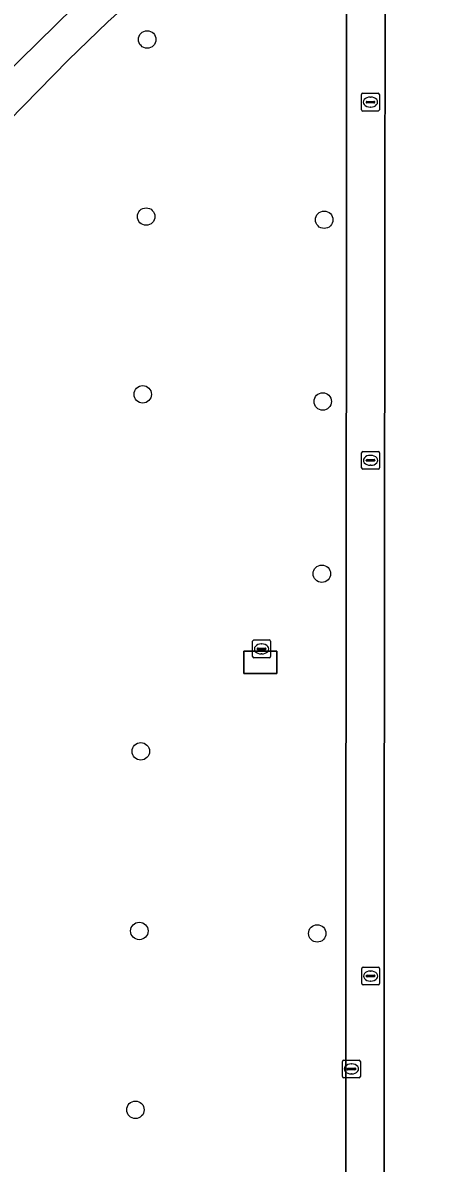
# Model space of a CAD drawing. Extents: x 161477 to 163040, y 383680 to 384871.
# Drawn here: x 161847.1 to 161870.7, y 384448.7 to 384512.6 of the extents above; entities that cross this region are included whole.
import ezdxf

# ---------------------------------------------------------------- set-up
doc = ezdxf.new("R2010")
doc.units = 0
for name, color, linetype in [('IMGEO_Boom', 7, 'Continuous'), ('IMGEO_Groenvoorziening', 7, 'Continuous'), ('IMGEO_Kolk', 7, 'Continuous'), ('IMGEO_Lage_trafo', 7, 'Continuous'), ('IMGEO_Parkeervlak_open', 7, 'Continuous'), ('IMGEO_Rijbaan_lokaal_open', 7, 'Continuous'), ('IMGEO_Rioolput', 7, 'Continuous'), ('IMGEO_Voetpad_gesloten', 7, 'Continuous')]:
    doc.layers.add(name, color=color, linetype=linetype)

msp = doc.modelspace()

# ---------------------------------------------------------------- linework, layer by layer
at = {"layer": 'IMGEO_Boom'}
for centre in [(161854.04, 384511.67), (161853.98, 384501.75), (161863.96, 384501.57), (161853.79, 384491.79), (161863.88, 384491.39), (161863.83, 384481.74), (161853.68, 384471.79), (161853.6, 384461.73), (161863.57, 384461.59), (161853.38, 384451.71)]:
    msp.add_circle(centre, 0.489, dxfattribs=at)
at = {"layer": 'IMGEO_Groenvoorziening'}
for points in [[(161851.943, 384515.485), (161846.318, 384515.678), (161845.971, 384515.69), (161835.36, 384505.334), (161822.011, 384492.419), (161823.375, 384491.071), (161817.751, 384485.504), (161816.382, 384486.923), (161804.513, 384475.476), (161798.484, 384469.454), (161801.918, 384466.546), (161801.99, 384466.489), (161823.691, 384487.774)], [(161859.46, 384476.157), (161859.465, 384477.407), (161861.302, 384477.399), (161861.297, 384476.149)]]:
    msp.add_lwpolyline(points, close=True, dxfattribs=at)
for points in [[(161865.177, 384462.998), (161865.206, 384500), (161865.219, 384515.029), (161864.589, 384515.05), (161854.852, 384515.385), (161851.828, 384512.662), (161849.601, 384510.508), (161846.277, 384507.111), (161844.595, 384505.374), (161842.096, 384502.801), (161839.591, 384500.236), (161837.076, 384497.68), (161834.549, 384495.138), (161832.007, 384492.611), (161829.448, 384490.103), (161826.87, 384487.617), (161825.143, 384485.977), (161821.648, 384482.714), (161819.016, 384480.282), (161817.126, 384478.53), (161814.072, 384475.475), (161803.685, 384465.152), (161805.452, 384463.758)], [(161825.095, 384437.038), (161857.036, 384405.041), (161861.387, 384400.657), (161862.811, 384400.627), (161865.206, 384400.632), (161865.177, 384462.998)]]:
    msp.add_lwpolyline(points, dxfattribs=at)
at = {"layer": 'IMGEO_Kolk'}
for p, q in [((161866.127, 384508.661), (161866.979, 384508.661)), ((161866.052, 384507.735), (161866.052, 384508.587)), ((161866.311, 384508.155), (161866.311, 384508.167)), ((161866.749, 384508.118), (161866.351, 384508.118)), ((161866.354, 384508.204), (161866.752, 384508.204)), ((161866.54, 384508.441), (161866.565, 384508.441)), ((161866.795, 384508.167), (161866.795, 384508.155)), ((161867.053, 384508.587), (161867.053, 384507.735)), ((161866.979, 384507.661), (161866.127, 384507.661)), ((161866.563, 384507.881), (161866.538, 384507.881)), ((161866.058, 384487.668), (161866.058, 384488.52)), ((161866.133, 384488.594), (161866.985, 384488.594)), ((161866.546, 384488.374), (161866.571, 384488.374)), ((161867.059, 384488.52), (161867.059, 384487.668)), ((161866.985, 384487.594), (161866.133, 384487.594)), ((161866.317, 384488.088), (161866.317, 384488.1)), ((161866.755, 384488.051), (161866.357, 384488.051)), ((161866.36, 384488.137), (161866.758, 384488.137)), ((161866.569, 384487.814), (161866.544, 384487.814)), ((161866.801, 384488.1), (161866.801, 384488.088)), ((161866.061, 384458.777), (161866.061, 384459.629)), ((161866.136, 384459.703), (161866.988, 384459.703)), ((161866.549, 384459.483), (161866.574, 384459.483)), ((161867.062, 384459.629), (161867.062, 384458.777)), ((161866.32, 384459.197), (161866.32, 384459.209)), ((161866.758, 384459.16), (161866.36, 384459.16)), ((161866.363, 384459.246), (161866.761, 384459.246)), ((161866.572, 384458.923), (161866.547, 384458.923)), ((161866.804, 384459.209), (161866.804, 384459.197)), ((161866.988, 384458.703), (161866.136, 384458.703))]:
    msp.add_line(p, q, dxfattribs=at)
for points in [[(161866.127, 384508.661), (161866.979, 384508.661)], [(161866.052, 384507.735), (161866.052, 384508.587)], [(161867.053, 384508.587), (161867.053, 384507.735)], [(161866.979, 384507.661), (161866.127, 384507.661)], [(161866.058, 384487.668), (161866.058, 384488.52)], [(161866.133, 384488.594), (161866.985, 384488.594)], [(161867.059, 384488.52), (161867.059, 384487.668)], [(161866.985, 384487.594), (161866.133, 384487.594)], [(161866.061, 384458.777), (161866.061, 384459.629)], [(161866.136, 384459.703), (161866.988, 384459.703)], [(161867.062, 384459.629), (161867.062, 384458.777)], [(161866.988, 384458.703), (161866.136, 384458.703)]]:
    msp.add_lwpolyline(points, dxfattribs=at)
for centre, radius, start, end in [((161866.129, 384508.585), 0.0765, 91.55205, 178.44795), ((161866.129, 384508.585), 0.0765, 91.55205, 178.44795), ((161866.977, 384508.585), 0.0765, 1.55205, 88.44795), ((161866.977, 384508.585), 0.0765, 1.55205, 88.44795), ((161866.351, 384508.164), 0.0403, 85.87752, 175.75265), ((161866.348, 384508.154), 0.0366, 178.93798, 274.71019), ((161866.752, 384508.161), 0.043, 264.86636, 352.45326), ((161866.756, 384508.166), 0.0386, 1.73085, 96.63898), ((161866.129, 384507.737), 0.0765, 181.55205, 268.44795), ((161866.129, 384507.737), 0.0765, 181.55205, 268.44795), ((161866.977, 384507.737), 0.0765, 271.55205, 358.44795), ((161866.977, 384507.737), 0.0765, 271.55205, 358.44795), ((161866.135, 384488.518), 0.0765, 91.55205, 178.44795), ((161866.135, 384488.518), 0.0765, 91.55205, 178.44795), ((161866.983, 384488.518), 0.0765, 1.55205, 88.44795), ((161866.983, 384488.518), 0.0765, 1.55205, 88.44795), ((161866.135, 384487.67), 0.0765, 181.55205, 268.44795), ((161866.135, 384487.67), 0.0765, 181.55205, 268.44795), ((161866.357, 384488.097), 0.0403, 85.87752, 175.75265), ((161866.354, 384488.087), 0.0366, 178.93798, 274.71019), ((161866.758, 384488.094), 0.043, 264.86636, 352.45326), ((161866.762, 384488.099), 0.0386, 1.73085, 96.63898), ((161866.983, 384487.67), 0.0765, 271.55205, 358.44795), ((161866.983, 384487.67), 0.0765, 271.55205, 358.44795), ((161866.138, 384459.627), 0.0765, 91.55205, 178.44795), ((161866.138, 384459.627), 0.0765, 91.55205, 178.44795), ((161866.986, 384459.627), 0.0765, 1.55205, 88.44795), ((161866.986, 384459.627), 0.0765, 1.55205, 88.44795), ((161866.36, 384459.206), 0.0403, 85.87752, 175.75265), ((161866.357, 384459.196), 0.0366, 178.93798, 274.71019), ((161866.761, 384459.203), 0.043, 264.86636, 352.45326), ((161866.765, 384459.208), 0.0386, 1.73085, 96.63898), ((161866.138, 384458.779), 0.0765, 181.55205, 268.44795), ((161866.138, 384458.779), 0.0765, 181.55205, 268.44795), ((161866.986, 384458.779), 0.0765, 271.55205, 358.44795), ((161866.986, 384458.779), 0.0765, 271.55205, 358.44795)]:
    msp.add_arc(centre, radius, start, end, dxfattribs=at)
for centre, major_axis, ratio, start_param, end_param in [((161866.539, 384508.161), (-0.387, 0.002), 0.722429, 4.712389, 7.853982), ((161866.564, 384508.161), (-0.39, 0.002), 0.717154, 1.570796, 4.712389), ((161866.545, 384488.094), (-0.387, 0.002), 0.722429, 4.712389, 7.853982), ((161866.57, 384488.094), (-0.39, 0.002), 0.717154, 1.570796, 4.712389), ((161866.548, 384459.203), (-0.387, 0.002), 0.722429, 4.712389, 7.853982), ((161866.573, 384459.203), (-0.39, 0.002), 0.717154, 1.570796, 4.712389)]:
    msp.add_ellipse(centre, major_axis=major_axis, ratio=ratio, start_param=start_param, end_param=end_param, dxfattribs=at)
at = {"layer": 'IMGEO_Lage_trafo'}
msp.add_lwpolyline([(161861.297, 384476.149), (161861.302, 384477.399), (161859.465, 384477.407), (161859.46, 384476.157)], close=True, dxfattribs=at)
at = {"layer": 'IMGEO_Parkeervlak_open'}
msp.add_lwpolyline([(161867.356, 384499.998), (161867.369, 384514.954), (161866.364, 384514.989), (161865.219, 384515.029), (161865.206, 384500), (161865.177, 384462.998), (161865.206, 384400.632), (161865.326, 384400.632), (161866.395, 384400.632), (161869.162, 384400.632), (161888.223, 384400.609), (161888.223, 384401.556), (161888.224, 384403.62), (161880.399, 384403.624), (161872.283, 384403.614), (161872.374, 384403.522), (161872.422, 384401.706), (161872.286, 384401.592), (161870.637, 384401.55), (161870.512, 384401.63), (161870.476, 384403.494), (161870.593, 384403.612), (161867.355, 384403.608), (161867.327, 384462.999)], close=True, dxfattribs=at)
at = {"layer": 'IMGEO_Rijbaan_lokaal_open'}
msp.add_lwpolyline([(161867.369, 384514.954), (161867.356, 384499.998), (161867.327, 384462.999), (161867.355, 384403.608), (161870.593, 384403.612), (161870.627, 384403.647), (161872.244, 384403.654), (161872.283, 384403.614), (161880.399, 384403.624), (161888.224, 384403.62), (161889.927, 384403.619), (161910.37, 384403.607), (161915.799, 384403.58), (161915.797, 384403.081)], dxfattribs=at)
at = {"layer": 'IMGEO_Rioolput'}
for p, q in [((161859.949, 384477.104), (161859.949, 384477.956)), ((161860.024, 384478.03), (161860.876, 384478.03)), ((161860.95, 384477.956), (161860.95, 384477.104)), ((161860.208, 384477.524), (161860.208, 384477.536)), ((161860.646, 384477.487), (161860.248, 384477.487)), ((161860.251, 384477.573), (161860.649, 384477.573)), ((161860.437, 384477.81), (161860.462, 384477.81)), ((161860.692, 384477.536), (161860.692, 384477.524)), ((161860.876, 384477.03), (161860.024, 384477.03)), ((161860.46, 384477.25), (161860.435, 384477.25)), ((161864.987, 384453.572), (161864.987, 384454.424)), ((161865.062, 384454.498), (161865.914, 384454.498)), ((161865.988, 384454.424), (161865.988, 384453.572)), ((161865.246, 384453.992), (161865.246, 384454.004)), ((161865.684, 384453.955), (161865.286, 384453.955)), ((161865.289, 384454.041), (161865.687, 384454.041)), ((161865.498, 384453.718), (161865.473, 384453.718)), ((161865.475, 384454.278), (161865.5, 384454.278)), ((161865.73, 384454.004), (161865.73, 384453.992)), ((161865.914, 384453.498), (161865.062, 384453.498))]:
    msp.add_line(p, q, dxfattribs=at)
for points in [[(161859.949, 384477.104), (161859.949, 384477.956)], [(161860.024, 384478.03), (161860.876, 384478.03)], [(161860.95, 384477.956), (161860.95, 384477.104)], [(161860.876, 384477.03), (161860.024, 384477.03)], [(161864.987, 384453.572), (161864.987, 384454.424)], [(161865.062, 384454.498), (161865.914, 384454.498)], [(161865.988, 384454.424), (161865.988, 384453.572)], [(161865.914, 384453.498), (161865.062, 384453.498)]]:
    msp.add_lwpolyline(points, dxfattribs=at)
for centre, radius, start, end in [((161860.026, 384477.954), 0.0765, 91.55205, 178.44795), ((161860.026, 384477.954), 0.0765, 91.55205, 178.44795), ((161860.874, 384477.954), 0.0765, 1.55205, 88.44795), ((161860.874, 384477.954), 0.0765, 1.55205, 88.44795), ((161860.248, 384477.533), 0.0403, 85.87752, 175.75265), ((161860.245, 384477.523), 0.0366, 178.93798, 274.71019), ((161860.649, 384477.53), 0.043, 264.86636, 352.45326), ((161860.653, 384477.535), 0.0386, 1.73085, 96.63898), ((161860.026, 384477.106), 0.0765, 181.55205, 268.44795), ((161860.026, 384477.106), 0.0765, 181.55205, 268.44795), ((161860.874, 384477.106), 0.0765, 271.55205, 358.44795), ((161860.874, 384477.106), 0.0765, 271.55205, 358.44795), ((161865.064, 384454.422), 0.0765, 91.55205, 178.44795), ((161865.064, 384454.422), 0.0765, 91.55205, 178.44795), ((161865.912, 384454.422), 0.0765, 1.55205, 88.44795), ((161865.912, 384454.422), 0.0765, 1.55205, 88.44795), ((161865.286, 384454.001), 0.0403, 85.87752, 175.75265), ((161865.283, 384453.991), 0.0366, 178.93798, 274.71019), ((161865.687, 384453.998), 0.043, 264.86636, 352.45326), ((161865.691, 384454.003), 0.0386, 1.73085, 96.63898), ((161865.064, 384453.574), 0.0765, 181.55205, 268.44795), ((161865.064, 384453.574), 0.0765, 181.55205, 268.44795), ((161865.912, 384453.574), 0.0765, 271.55205, 358.44795), ((161865.912, 384453.574), 0.0765, 271.55205, 358.44795)]:
    msp.add_arc(centre, radius, start, end, dxfattribs=at)
for centre, major_axis, ratio, start_param, end_param in [((161860.436, 384477.53), (-0.387, 0.002), 0.722429, 4.712389, 7.853982), ((161860.461, 384477.53), (-0.39, 0.002), 0.717154, 1.570796, 4.712389), ((161865.474, 384453.998), (-0.387, 0.002), 0.722429, 4.712389, 7.853982), ((161865.499, 384453.998), (-0.39, 0.002), 0.717154, 1.570796, 4.712389)]:
    msp.add_ellipse(centre, major_axis=major_axis, ratio=ratio, start_param=start_param, end_param=end_param, dxfattribs=at)
at = {"layer": 'IMGEO_Voetpad_gesloten'}
for points in [[(161862.41, 384525.78), (161861.586, 384525.062), (161861.044, 384524.574), (161859.967, 384523.594), (161859.166, 384522.852), (161858.375, 384522.102), (161857.458, 384521.201), (161856.831, 384520.562), (161856.078, 384519.773), (161855.334, 384518.975), (161854.593, 384518.173), (161851.943, 384515.485), (161823.691, 384487.774)], [(161846.277, 384507.111), (161849.601, 384510.508), (161851.828, 384512.662), (161854.852, 384515.385)]]:
    msp.add_lwpolyline(points, dxfattribs=at)

doc.saveas('drawing.dxf')
